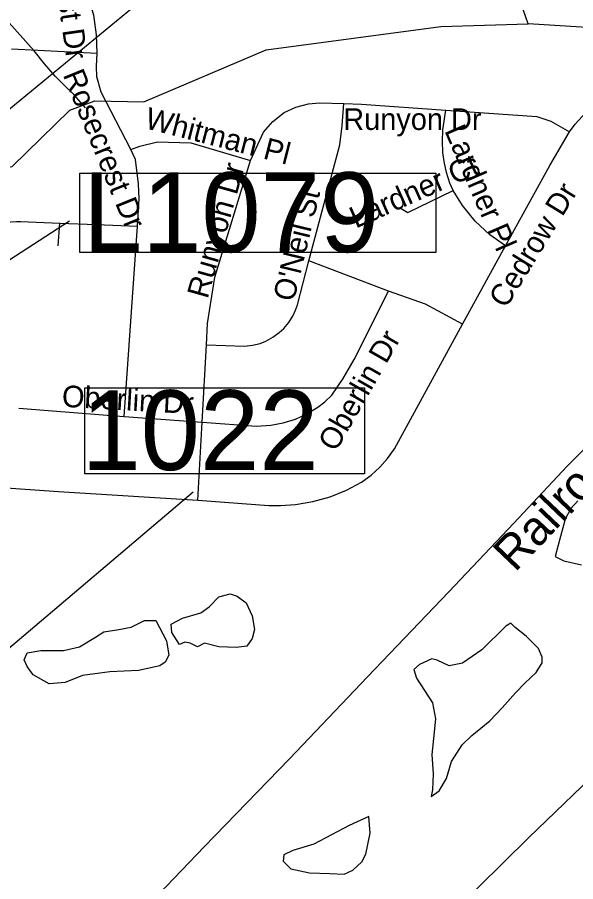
# Model space of a CAD drawing. Extents: x 1662474 to 1856135, y 779280 to 917889.
# Drawn here: x 1714192 to 1716644, y 809267 to 813062 of the extents above; entities that cross this region are included whole.
import ezdxf

# ---------------------------------------------------------------- set-up
doc = ezdxf.new("R2010")
doc.units = 0
for name, color, linetype in [('Exist Hydrographic Misc Water Feature', 7, 'Continuous'), ('Exist Hydrographic Pond Under 1500 Sq Ft', 7, 'Continuous'), ('Exist Railroad Mainline', 7, 'Continuous'), ('Exist Railroad Mainline Label', 7, 'Continuous'), ('Exist Road Non-System Structure Non-Sys NCDOT Number Label', 7, 'Continuous'), ('Exist Road Non-System Type 51', 7, 'Continuous'), ('Exist Road Non-System Type 51 Label', 7, 'Continuous'), ('Exist Road Primary Interstate Structure Cantilever Sign Number Label', 7, 'Continuous'), ('Exist Road Primary US Structure Standard Bridge Number Label', 7, 'Continuous'), ('Exist Utilities Electrical Transmission Line', 7, 'Continuous')]:
    doc.layers.add(name, color=color, linetype=linetype)

msp = doc.modelspace()

# ---------------------------------------------------------------- linework, layer by layer
at = {"layer": 'Exist Hydrographic Misc Water Feature'}
for points in [[(1716435.3, 813033.3), (1716216.3, 813661.3), (1715928.3, 814021.7), (1715720.3, 814131)], [(1714491.8, 812663.6), (1714440.5, 812722.2), (1714400.8, 812760.6), (1714359.3, 812802.9), (1714311.8, 812857.5), (1714266.3, 812913.9), (1714105.8, 813093.4)], [(1711488.2, 810813.2), (1711597.2, 810912.7), (1711750.2, 811218.2), (1711794.2, 811394.5), (1712113.2, 811667), (1712391.2, 811947), (1712501.2, 812122), (1712677.2, 812220.2), (1713252.2, 812221.6), (1713403.2, 812294), (1713529.2, 812403.1), (1713637.3, 812443.5), (1714054.3, 812382.6), (1714170.2, 812406.5), (1714423.2, 812654), (1714532.2, 812694.5), (1714748.3, 812690), (1715284.3, 812918.8), (1716052.3, 813021.3), (1716435.3, 813033.3)], [(1717903.3, 812159.8), (1717862.3, 812301.8), (1717673.3, 812522.3), (1717449.3, 812664.7), (1717167.4, 812883.8), (1716902.3, 813004.1), (1716435.3, 813033.3)]]:
    msp.add_lwpolyline(points, dxfattribs=at)
at = {"layer": 'Exist Hydrographic Pond Under 1500 Sq Ft'}
for points in [[(1716653.4, 810939.4), (1716622.4, 810905.4), (1716597.7, 810859), (1716566.7, 810744.4), (1716554.3, 810694.9), (1716591.5, 810676.4), (1716668.9, 810657.8)], [(1714904.4, 810308.1), (1714871.1, 810361.3), (1714867.8, 810397.8), (1714917.7, 810424.4), (1714997.5, 810447.7), (1715034.1, 810474.3), (1715077.3, 810517.5), (1715127.2, 810530.8), (1715157.1, 810520.8), (1715197, 810490.9), (1715223.6, 810434.4), (1715233.6, 810374.6), (1715223.6, 810334.7), (1715200.3, 810301.4), (1715153.8, 810294.8), (1715077.3, 810298.1), (1715014.1, 810314.7), (1714984.2, 810298.1), (1714950.9, 810314.7), (1714927.6, 810318.1), (1714904.4, 810308.1)], [(1714801.3, 810414.4), (1714847.8, 810324.7), (1714857.8, 810261.6), (1714841.2, 810231.6), (1714817.9, 810215), (1714724.8, 810195.1), (1714598.4, 810188.4), (1714478.7, 810171.8), (1714402.2, 810141.9), (1714332.4, 810135.3), (1714262.6, 810175.1), (1714236, 810211.7), (1714222.7, 810241.6), (1714236, 810271.5), (1714295.8, 810281.5), (1714395.6, 810281.5), (1714465.4, 810298.1), (1714535.3, 810341.3), (1714571.8, 810364.6), (1714638.3, 810374.6), (1714691.6, 810384.5), (1714751.4, 810414.4), (1714801.3, 810414.4)], [(1716426.6, 810345.1), (1716377.8, 810383), (1716358.8, 810401.9), (1716337.2, 810388.4), (1716231.5, 810285.5), (1716147.6, 810226), (1716088, 810215.1), (1716036.5, 810239.5), (1716012.2, 810244.9), (1715958, 810220.6), (1715933.6, 810198.9), (1715944.4, 810161), (1716014.9, 810052.7), (1716028.4, 809982.3), (1716020.3, 809895.7), (1716012.2, 809825.3), (1716017.6, 809741.4), (1716014.9, 809671), (1716009.4, 809641.2), (1716044.7, 809665.6), (1716077.2, 809719.7), (1716098.8, 809795.5), (1716144.9, 809868.6), (1716188.2, 809909.2), (1716266.8, 809974.2), (1716320.9, 810031.1), (1716380.5, 810096), (1716421.1, 810139.3), (1716469.9, 810185.4), (1716497, 810228.7), (1716497, 810253), (1716480.7, 810290.9), (1716426.6, 810345.1)], [(1715722.2, 809387.9), (1715741.8, 809480.5), (1715736.2, 809553.4), (1715649.2, 809514.1), (1715494.9, 809432.8), (1715402.3, 809404.7), (1715363, 809385.1), (1715360.2, 809357), (1715393.9, 809323.4), (1715475.3, 809306.6), (1715565, 809303.8), (1715626.8, 809301), (1715666.1, 809317.8), (1715705.4, 809354.2), (1715722.2, 809387.9)]]:
    msp.add_lwpolyline(points, dxfattribs=at)
at = {"layer": 'Exist Railroad Mainline'}
msp.add_lwpolyline([(1714549.5, 808936.3), (1715012.4, 809420), (1715388, 809806), (1715730.1, 810166.9), (1716087.5, 810539.5), (1716372.3, 810841.3), (1716606, 811091.1), (1716966.3, 811453.1)], dxfattribs=at)
at = {"layer": 'Exist Road Non-System Structure Non-Sys NCDOT Number Label'}
msp.add_line((1711805.1, 810722.8), (1714752.6, 813149.3), dxfattribs=at)
at = {"layer": 'Exist Road Non-System Type 51'}
for p, q in [((1714166.9, 812923.4), (1714542.5, 812903.9)), ((1714372.1, 812058), (1714378.4, 812158.2)), ((1714661.9, 811310), (1714719.6, 812144.4)), ((1716147.1, 811714.9), (1716335.6, 812057.8)), ((1715822, 811860.1), (1715472.1, 811992.1)), ((1715003.6, 811285), (1715023, 811623.6)), ((1714198.4, 811345.4), (1714661.9, 811310)), ((1714661.9, 811310), (1715003.6, 811285)), ((1714984.4, 810942.5), (1715003.6, 811285))]:
    msp.add_line(p, q, dxfattribs=at)
for points in [[(1714542.5, 812903.9), (1714539.6, 812984.8), (1714527.8, 813070.9), (1714504.6, 813147.2)], [(1714691.2, 812481.6), (1714560.4, 812732.5), (1714540.9, 812799.7), (1714539.6, 812846.4), (1714542.5, 812903.9)], [(1716617.5, 812558.2), (1716642.4, 812592.6), (1716672.4, 812625.4), (1716704.9, 812656.2), (1716740.1, 812683.9), (1716808.9, 812725.2), (1716849.8, 812743.5), (1716891.8, 812758.2), (1716935.1, 812769), (1716979.1, 812776.1), (1717106.5, 812784.8), (1717273.4, 812775.9), (1717312.5, 812769.8)], [(1715216.5, 812433.4), (1715273.1, 812557.2), (1715313.9, 812604.7), (1715364, 812643), (1715415.9, 812667.4), (1715471.6, 812682.4), (1715518.6, 812685.9), (1715626.6, 812682.7)], [(1715472.1, 811992.1), (1715608.1, 812502.4), (1715619.4, 812584.8), (1715626.6, 812682.7)], [(1715626.6, 812682.7), (1715702.9, 812680.9), (1716073.6, 812654.6)], [(1716106.5, 812301.2), (1716091.5, 812333.9), (1716077.1, 812380.6), (1716066.6, 812429.1), (1716061.4, 812468.2), (1716058.8, 812517.6), (1716060.2, 812566.9), (1716073.6, 812654.6)], [(1716073.6, 812654.6), (1716473.4, 812626.5), (1716534.6, 812606), (1716617.5, 812558.2)], [(1716335.6, 812057.8), (1716530.1, 812411), (1716617.5, 812558.2)], [(1714691.2, 812481.6), (1714730.4, 812496.6), (1714807.4, 812514.4), (1714954.9, 812510.8), (1715216.5, 812433.4)], [(1714719.6, 812144.4), (1714728, 812264.2), (1714724.9, 812330.2), (1714710.6, 812437), (1714691.2, 812481.6)], [(1715023, 811623.6), (1715028, 811716.8), (1715060.1, 811921.5), (1715216.5, 812433.4)], [(1715870.5, 812227.2), (1715906.5, 812205.2), (1716106.5, 812301.2)], [(1716335.6, 812057.8), (1716267.4, 812106.2), (1716202.6, 812166.7), (1716147.1, 812235.2), (1716106.5, 812301.2)], [(1713966.6, 812060.6), (1713989.8, 812085), (1714009.4, 812102.9), (1714025.1, 812115.8), (1714042.2, 812127.9), (1714057.6, 812136.5), (1714075.6, 812143.6), (1714093.9, 812149.6), (1714106.5, 812153), (1714124.9, 812157.2), (1714144.4, 812160.9), (1714163.5, 812163.2), (1714189.1, 812164.9), (1714208.4, 812164.6), (1714378.4, 812158.2)], [(1714378.4, 812158.2), (1714538.2, 812152.5), (1714719.6, 812144.4)], [(1715023, 811623.6), (1715189.4, 811617.6), (1715224.4, 811621.8), (1715258.5, 811630.4), (1715283.4, 811640.2), (1715314.4, 811656.9), (1715342.8, 811677.4), (1715361.9, 811695.2), (1715384.4, 811722.6), (1715403.1, 811752.2), (1715414.1, 811776.1), (1715422.2, 811799.8), (1715472.1, 811992.1)], [(1715003.6, 811285), (1715241.9, 811267.2), (1715305.4, 811270.6), (1715360.4, 811280.9), (1715413.4, 811297.4), (1715463.8, 811321), (1715511.2, 811350.1), (1715542.8, 811374), (1715573.6, 811402.9), (1715623.6, 811476.1), (1715672.1, 811559.6), (1715822, 811860.1)], [(1716147.1, 811714.9), (1715985, 811802.1), (1715822, 811860.1)], [(1714984.4, 810942.5), (1715296.5, 810918.7), (1715348.5, 810918.4), (1715413.4, 810923.1), (1715490.2, 810935.7), (1715565.6, 810956.7), (1715638.2, 810985.4), (1715703.6, 811021), (1715745.4, 811052), (1715783.4, 811086.6), (1715818, 811124.9), (1715847.9, 811166.9), (1716147.1, 811714.9)], [(1712839.9, 811042.8), (1712930.9, 811059.4), (1713015.1, 811066.7), (1713095.8, 811066.4), (1713225.6, 811061.2), (1714373.1, 810979.5), (1714984.4, 810942.5)]]:
    msp.add_lwpolyline(points, dxfattribs=at)
at = {"layer": 'Exist Road Primary Interstate Structure Cantilever Sign Number Label'}
msp.add_line((1711770.3, 810452.3), (1714421.8, 812167.8), dxfattribs=at)
msp.add_lwpolyline([(1714467.6, 812377.9), (1716030.5, 812377.9), (1716030.5, 812029), (1714467.6, 812029)], close=True, dxfattribs=at)
at = {"layer": 'Exist Road Primary US Structure Standard Bridge Number Label'}
msp.add_line((1711657.6, 808174.7), (1714964.8, 810979.1), dxfattribs=at)
msp.add_lwpolyline([(1714488.4, 811435.8), (1715716.1, 811435.8), (1715716.1, 811057.7), (1714488.4, 811057.7)], close=True, dxfattribs=at)
at = {"layer": 'Exist Utilities Electrical Transmission Line'}
msp.add_lwpolyline([(1716106.2, 809133.9), (1716438.8, 809461.3), (1716787.4, 809798.2)], dxfattribs=at)

# ---------------------------------------------------------------- texts
at = {"layer": 'Exist Railroad Mainline Label'}
msp.add_text('Railroad', height=150, rotation=46.4229, dxfattribs=at).set_placement((1716377.7, 810622.1))
at = {"layer": 'Exist Road Non-System Type 51 Label'}
for s, rotation, p in [('Rosecrest Dr', 278.1255, (1714303.7, 813606.6)), ('Rosecrest Dr', 292.1695, (1714391.4, 812809.5)), ('Whitman Pl', 345.6031, (1714747.7, 812575.8)), ('Lardner Pl', 293.4159, (1716066.3, 812564.3)), ('Runyon Dr', 74.3484, (1715027.7, 811822.4)), ('Lardner Ct', 23.9747, (1715678.3, 812133.5)), ("O'Neil St", 76.4566, (1715406.4, 811809.7)), ('Cedrow Dr', 58.4667, (1716337.9, 811779.9)), ('Oberlin Dr', 60.1668, (1715590.4, 811150.4)), ('Oberlin Dr', 356.8051, (1714386.4, 811352.2))]:
    msp.add_text(s, height=95, rotation=rotation, dxfattribs=at).set_placement(p)
msp.add_text('Runyon Dr', height=95, dxfattribs=at).set_placement((1715623.5, 812567))
at = {"layer": 'Exist Road Primary Interstate Structure Cantilever Sign Number Label'}
msp.add_text('L1079', height=350, dxfattribs=at).set_placement((1714480.1, 812031))
at = {"layer": 'Exist Road Primary US Structure Standard Bridge Number Label'}
msp.add_text('1022', height=350, dxfattribs=at).set_placement((1714473.9, 811074.3))

doc.saveas('drawing.dxf')
